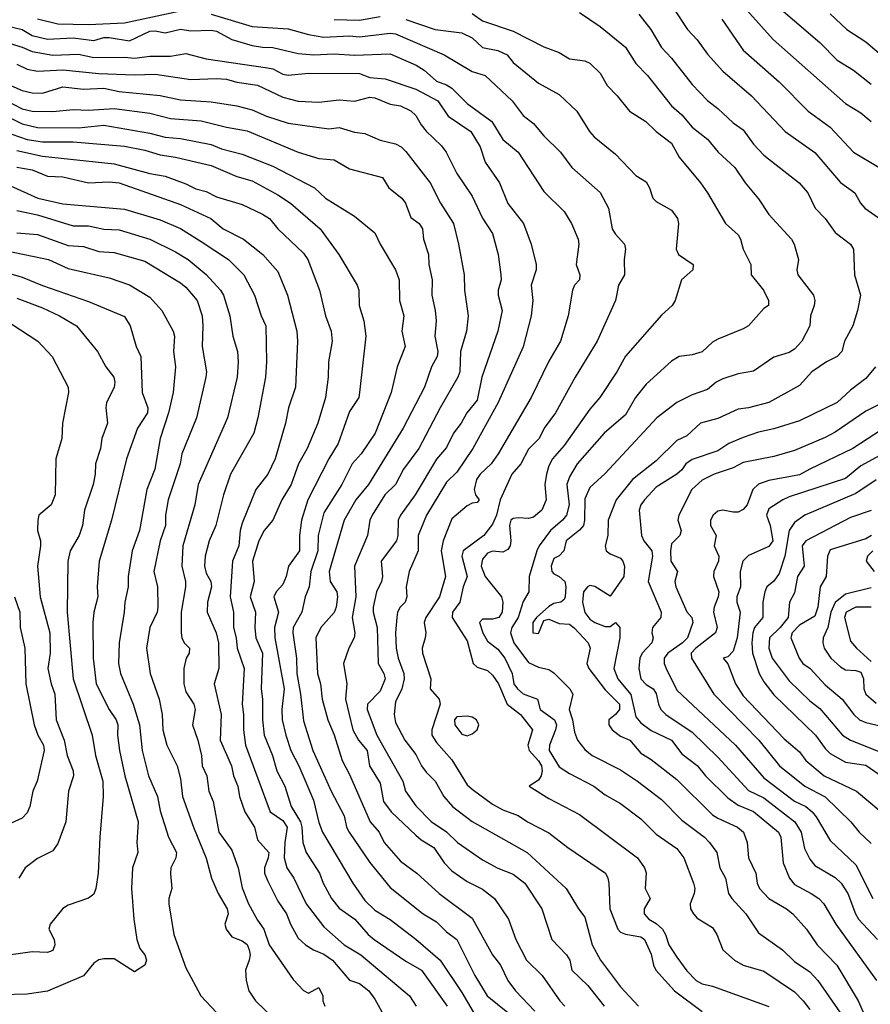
# Model space of a CAD drawing. Header units: metres. Extents: x -46681 to -43747, y -240911 to -237677.
# Tile 341 of 656: x -44327 to -44244, y -240674 to -240578. Entities that reach past the tile are written whole.
import ezdxf

# ---------------------------------------------------------------- set-up
doc = ezdxf.new("R2010")
doc.units = ezdxf.units.M
doc.layers.add('CONTOUR_INDEX', color=1, linetype='Continuous')
doc.layers.add('CONTOUR_INTER', color=3, linetype='Continuous')

msp = doc.modelspace()

# ---------------------------------------------------------------- linework, layer by layer
at = {"layer": 'CONTOUR_INDEX'}
for points, elevation in [([(-44256.595, -240575.688), (-44253.173, -240579.52), (-44246.095, -240585.758), (-44244.595, -240586.697), (-44243.595, -240587.541)], 120), ([(-44282.595, -240576.958), (-44281.595, -240577.689), (-44278.595, -240578.69), (-44275.595, -240580.241), (-44274.095, -240580.775), (-44273.095, -240581.412), (-44271.595, -240581.603), (-44271.095, -240581.824), (-44270.095, -240582.804), (-44269.398, -240584.02), (-44268.407, -240585.02), (-44267.2, -240586.52), (-44265.623, -240587.52), (-44264.595, -240588.507), (-44263.095, -240589.646), (-44262.35, -240591.02), (-44260.268, -240593.52), (-44259.588, -240594.52), (-44257.831, -240597.52), (-44256.595, -240598.62), (-44256.364, -240599.02), (-44256.094, -240600.02), (-44255.355, -240601.52), (-44255.319, -240602.52), (-44254.112, -240604.02), (-44253.641, -240605.02), (-44253.622, -240605.52), (-44254.095, -240605.822), (-44255.595, -240607.506), (-44256.095, -240607.812), (-44258.595, -240608.809), (-44259.095, -240609.102), (-44260.095, -240610.058), (-44261.095, -240610.343), (-44262.373, -240610.52), (-44263.095, -240610.954), (-44265.595, -240613.224), (-44266.623, -240614.52), (-44267.595, -240616.214), (-44269.705, -240618.02), (-44272.346, -240621.02), (-44273.095, -240622.267), (-44273.328, -240623.02), (-44273.106, -240625.02), (-44273.379, -240626.02), (-44273.755, -240626.52), (-44274.932, -240627.52), (-44276.045, -240629.02), (-44276.286, -240629.52), (-44277.023, -240632.02), (-44277.047, -240633.52), (-44277.595, -240634.472), (-44278.086, -240636.02), (-44278.715, -240637.02), (-44278.85, -240637.52), (-44278.533, -240638.52), (-44277.095, -240640.424), (-44276.095, -240640.896), (-44275.095, -240641.105), (-44274.595, -240641.425), (-44273.055, -240643.02), (-44272.765, -240643.52), (-44273.123, -240645.02), (-44272.79, -240646.02), (-44272.595, -240647.248), (-44272.285, -240648.02), (-44271.595, -240648.93), (-44270.867, -240649.52), (-44268.095, -240650.915), (-44266.446, -240652.02), (-44264.095, -240653.82), (-44262.095, -240655.844), (-44259.883, -240657.52), (-44259.393, -240658.02), (-44258.691, -240659.02), (-44258.37, -240660.52), (-44257.84, -240661.52), (-44257.55, -240663.02), (-44257.22, -240663.52), (-44255.852, -240665.02), (-44254.595, -240666.87), (-44252.261, -240668.52), (-44251.095, -240669.661), (-44249.595, -240670.688), (-44248.792, -240671.52), (-44246.595, -240674.726)], 125), ([(-44327.095, -240581.92), (-44326.095, -240582.406), (-44325.095, -240582.623), (-44322.595, -240582.491), (-44319.095, -240582.825), (-44315.595, -240582.976), (-44313.595, -240582.895), (-44310.095, -240583.419), (-44307.595, -240583.313), (-44306.595, -240583.399), (-44305.595, -240583.671), (-44303.595, -240583.963), (-44301.095, -240585.146), (-44299.595, -240585.549), (-44297.595, -240585.64), (-44295.595, -240585.405), (-44294.095, -240585.529), (-44292.595, -240585.145), (-44292.095, -240585.222), (-44290.595, -240585.824), (-44289.595, -240586.014), (-44288.595, -240586.5), (-44288.095, -240586.957), (-44287.595, -240587.867), (-44287.095, -240588.485), (-44285.595, -240589.915), (-44285.149, -240590.52), (-44284.095, -240592.613), (-44282.595, -240594.82), (-44281.595, -240596.987), (-44280.595, -240598.494), (-44280.054, -240600.52), (-44279.806, -240602.52), (-44279.764, -240603.02), (-44280.055, -240604.02), (-44280.051, -240604.52), (-44279.672, -240606.02), (-44280.096, -240608.02), (-44281.639, -240612.52), (-44282.095, -240614.765), (-44283.111, -240616.02), (-44283.666, -240617.02), (-44284.434, -240618.02), (-44285.095, -240619.413), (-44286.095, -240620.533), (-44288.156, -240624.02), (-44289.601, -240626.02), (-44289.831, -240626.52), (-44289.863, -240628.02), (-44289.982, -240628.52), (-44291.506, -240630.52), (-44291.357, -240632.02), (-44291.463, -240632.52), (-44291.948, -240633.52), (-44292.269, -240635.02), (-44292.261, -240635.52), (-44291.88, -240637.02), (-44291.783, -240640.52), (-44291.219, -240641.52), (-44291.106, -240642.02), (-44291.595, -240643.222), (-44292.822, -240644.52), (-44292.856, -240645.02), (-44291.901, -240647.52), (-44289.389, -240652.02), (-44289.127, -240653.02), (-44288.095, -240654.445), (-44286.595, -240655.988), (-44285.095, -240657), (-44284.018, -240658.02), (-44281.595, -240659.736), (-44280.095, -240660.53), (-44278.595, -240661.121), (-44277.457, -240662.02), (-44275.799, -240664.52), (-44274.805, -240667.52), (-44273.377, -240669.02), (-44273.063, -240669.52), (-44272.862, -240670.52), (-44271.302, -240672.02), (-44269.681, -240674.02)], 130), ([(-44327.095, -240590.375), (-44324.595, -240590.932), (-44317.595, -240591.678), (-44314.095, -240592.608), (-44312.595, -240592.883), (-44310.595, -240593.611), (-44309.595, -240594.116), (-44308.595, -240594.381), (-44307.595, -240594.892), (-44305.095, -240595.656), (-44303.095, -240596.594), (-44302.42, -240597.02), (-44301.595, -240598.023), (-44299.095, -240600.415), (-44298.663, -240601.02), (-44297.509, -240604.02), (-44296.925, -240606.52), (-44296.378, -240608.02), (-44296.284, -240609.02), (-44296.65, -240611.02), (-44296.685, -240612.52), (-44296.94, -240614.52), (-44297.681, -240617.02), (-44298.729, -240619.52), (-44299.558, -240621.02), (-44300.292, -240623.02), (-44301.192, -240624.52), (-44302.07, -240626.52), (-44302.941, -240627.52), (-44303.463, -240628.52), (-44304.058, -240630.52), (-44303.898, -240632.52), (-44304.307, -240634.02), (-44303.783, -240635.52), (-44303.847, -240637.02), (-44303.728, -240638.02), (-44303.104, -240639.52), (-44303.212, -240643.02), (-44303.092, -240644.02), (-44303.106, -240646.02), (-44302.925, -240647.52), (-44302.125, -240649.52), (-44301.688, -240651.02), (-44300.9, -240652.52), (-44300.284, -240654.52), (-44299.387, -240656.02), (-44299.242, -240656.52), (-44299.151, -240658.02), (-44298.82, -240659.02), (-44297.53, -240661.02), (-44297.16, -240662.02), (-44296.344, -240663.52), (-44295.595, -240664.466), (-44294.077, -240665.52), (-44292.772, -240667.02), (-44292.169, -240667.52), (-44289.095, -240669.632), (-44287.555, -240670.52), (-44285.026, -240674.02)], 135), ([(-44328.095, -240600.173), (-44324.013, -240601.02), (-44322.095, -240601.903), (-44318.095, -240602.804), (-44316.095, -240603.498), (-44314.095, -240604.703), (-44312.92, -240606.02), (-44311.818, -240608.02), (-44311.709, -240608.52), (-44311.808, -240610.02), (-44311.592, -240611.52), (-44311.828, -240614.02), (-44312.265, -240616.02), (-44313.098, -240618.52), (-44313.631, -240621.52), (-44314.401, -240623.52), (-44315.12, -240627.52), (-44315.83, -240629.52), (-44316.219, -240632.02), (-44316.216, -240633.02), (-44316.565, -240634.52), (-44316.602, -240635.52), (-44317.09, -240638.52), (-44317.16, -240640.52), (-44316.961, -240641.52), (-44315.728, -240644.52), (-44315.109, -240646.52), (-44314.854, -240649.02), (-44314.238, -240651.52), (-44313.351, -240653.52), (-44313.095, -240654.934), (-44312.295, -240657.52), (-44311.504, -240659.02), (-44311.579, -240659.52), (-44312.038, -240660.52), (-44312.095, -240661.099), (-44311.951, -240662.52), (-44312.252, -240663.52), (-44312.259, -240664.02), (-44311.751, -240667.02), (-44310.595, -240670.273), (-44309.104, -240673.02), (-44307.595, -240674.639)], 140), ([(-44242.595, -240617.682), (-44245.385, -240619.52), (-44249.595, -240621.51), (-44250.595, -240622.094), (-44253.595, -240622.646), (-44254.595, -240622.99), (-44255.163, -240623.52), (-44255.697, -240625.02), (-44256.095, -240625.48), (-44256.595, -240625.717), (-44257.095, -240625.746), (-44258.095, -240625.521), (-44258.595, -240625.637), (-44259.035, -240626.02), (-44259.285, -240626.52), (-44259.281, -240627.02), (-44258.741, -240628.02), (-44258.941, -240629.02), (-44258.495, -240630.02), (-44258.526, -240630.52), (-44258.986, -240631.52), (-44259.002, -240632.02), (-44258.495, -240633.52), (-44258.531, -240634.02), (-44258.949, -240635.02), (-44259.004, -240635.52), (-44258.655, -240637.02), (-44258.821, -240637.52), (-44260.741, -240639.02), (-44261.201, -240639.52), (-44261.148, -240640.02), (-44258.969, -240643.52), (-44254.582, -240648.02), (-44252.543, -240650.52), (-44250.089, -240652.52), (-44248.095, -240653.572), (-44245.587, -240656.02), (-44244.778, -240657.02), (-44243.595, -240658.132)], 120), ([(-44243.414, -240629.52), (-44243.934, -240630.02), (-44244.074, -240630.52), (-44243.297, -240631.52)], 115), ([(-44243.595, -240633.128), (-44246.095, -240633.752), (-44247.095, -240634.547), (-44247.535, -240635.52), (-44247.818, -240637.02), (-44248.269, -240638.02), (-44248.316, -240638.52), (-44248.169, -240639.02), (-44247.538, -240640.02), (-44246.595, -240640.86), (-44246.095, -240641.143), (-44245.095, -240641.205), (-44244.595, -240641.387), (-44244.328, -240642.02), (-44244.312, -240643.02), (-44244.108, -240643.52), (-44243.095, -240644.4)], 115)]:
    msp.add_lwpolyline(points, dxfattribs=dict(at, elevation=elevation))
at = {"layer": 'CONTOUR_INTER'}
for points, elevation in [([(-44253.546, -240575.52), (-44248.595, -240579.811), (-44246.907, -240581.52), (-44245.323, -240582.52), (-44243.595, -240583.874)], 119), ([(-44325.095, -240577.481), (-44323.095, -240577.977), (-44320.095, -240578.061), (-44316.595, -240577.875), (-44311.095, -240576.717)], 127), ([(-44262.874, -240576.52), (-44261.549, -240578.52), (-44260.595, -240579.538), (-44259.595, -240580.962), (-44258.095, -240582.599), (-44255.295, -240585.02), (-44251.984, -240588.52), (-44249.095, -240590.564), (-44246.595, -240593.492), (-44245.173, -240594.52), (-44244.636, -240595.52), (-44244.211, -240596.02), (-44242.595, -240597.145)], 122), ([(-44308.095, -240577.03), (-44304.095, -240578.227), (-44300.595, -240578.463), (-44298.595, -240579.037), (-44297.095, -240579.296), (-44294.595, -240579.165), (-44293.595, -240579.257), (-44290.595, -240578.906), (-44290.095, -240578.967), (-44285.329, -240581.02), (-44282.595, -240582.628), (-44281.321, -240583.02), (-44278.678, -240585.52), (-44277.595, -240586.942), (-44276.595, -240587.738), (-44275.595, -240588.92), (-44273.965, -240590.52), (-44272.852, -240592.02), (-44270.095, -240594.483), (-44269.266, -240596.02), (-44268.895, -240598.02), (-44268.608, -240598.52), (-44267.712, -240599.52), (-44267.591, -240600.02), (-44267.729, -240601.02), (-44267.694, -240602.52), (-44268.291, -240603.52), (-44268.595, -240605.025), (-44270.362, -240609.02), (-44272.523, -240612.52), (-44274.456, -240616.02), (-44275.567, -240617.52), (-44276.051, -240618.52), (-44277.095, -240619.577), (-44277.849, -240621.02), (-44278.711, -240622.02), (-44279.845, -240624.52), (-44280.232, -240626.02), (-44280.595, -240626.9), (-44281.442, -240628.02), (-44283.47, -240629.52), (-44283.599, -240630.02), (-44283.068, -240632.02), (-44283.484, -240633.02), (-44283.788, -240634.52), (-44284.53, -240635.52), (-44284.549, -240636.02), (-44283.095, -240638.325), (-44282.509, -240640.52), (-44282.095, -240640.897), (-44281.095, -240641.221), (-44280.595, -240641.676), (-44280.016, -240642.52), (-44279.177, -240644.52), (-44277.868, -240645.52), (-44276.69, -240647.02), (-44277.152, -240648.52), (-44277.019, -240649.02), (-44276.095, -240650.034), (-44275.823, -240650.52), (-44275.758, -240651.02), (-44275.844, -240651.52), (-44276.095, -240651.936), (-44277.012, -240652.52), (-44275.095, -240653.732), (-44272.095, -240655.294), (-44266.433, -240659.52), (-44265.75, -240660.52), (-44265.595, -240660.989), (-44265.677, -240662.52), (-44265.209, -240663.52), (-44265.773, -240664.52), (-44265.772, -240665.02), (-44265.317, -240665.52), (-44264.595, -240665.948), (-44263.985, -240666.52), (-44263.693, -240667.02), (-44263.383, -240668.02), (-44262.595, -240669.236), (-44261.595, -240670.571), (-44260.691, -240671.52), (-44260.095, -240671.846), (-44259.095, -240672.079), (-44253.595, -240674.078)], 127), ([(-44296.095, -240577.56), (-44293.595, -240577.638), (-44291.595, -240577.255)], 126), ([(-44289.095, -240577.561), (-44286.218, -240578.52), (-44283.595, -240578.867), (-44282.595, -240579.339), (-44281.595, -240580.294), (-44280.095, -240580.593), (-44279.168, -240581.02), (-44278.595, -240581.755), (-44276.095, -240583.79), (-44274.095, -240584.878), (-44272.36, -240586.52), (-44271.117, -240588.52), (-44270.667, -240589.02), (-44268.595, -240590.73), (-44266.595, -240592.808), (-44265.595, -240593.436), (-44265.244, -240594.02), (-44264.917, -240595.02), (-44264.595, -240595.346), (-44263.095, -240596.205), (-44262.512, -240597.02), (-44262.412, -240597.52), (-44262.646, -240600.02), (-44262.422, -240600.52), (-44260.99, -240601.52), (-44261.034, -240602.02), (-44262.133, -240603.02), (-44262.749, -240605.02), (-44263.055, -240605.52), (-44264.095, -240606.452), (-44267.595, -240610.476), (-44268.448, -240612.02), (-44270.126, -240614.52), (-44271.095, -240615.652), (-44273.595, -240619.202), (-44274.736, -240620.52), (-44275.095, -240621.19), (-44275.341, -240622.02), (-44275.491, -240623.02), (-44275.367, -240624.52), (-44275.778, -240625.52), (-44276.595, -240626.205), (-44277.095, -240626.34), (-44278.095, -240626.269), (-44278.595, -240626.347), (-44278.815, -240626.52), (-44278.961, -240627.02), (-44278.817, -240628.52), (-44278.882, -240629.02), (-44279.095, -240629.386), (-44279.595, -240629.63), (-44280.595, -240629.552), (-44281.095, -240629.753), (-44281.595, -240630.325), (-44281.716, -240631.02), (-44281.334, -240632.02), (-44279.738, -240634.02), (-44279.593, -240634.52), (-44279.677, -240635.52), (-44279.988, -240636.02), (-44280.595, -240636.186), (-44281.595, -240636.188), (-44281.873, -240636.52), (-44281.553, -240637.52), (-44281.095, -240638.339), (-44280.095, -240639.128), (-44279.396, -240640.02), (-44278.677, -240641.52), (-44278.52, -240642.52), (-44278.174, -240643.02), (-44277.595, -240643.491), (-44276.207, -240644.02), (-44275.951, -240645.02), (-44274.55, -240646.02), (-44274.361, -240646.52), (-44274.434, -240647.02), (-44275.035, -240648.52), (-44275.065, -240649.02), (-44274.095, -240650.633), (-44273.095, -240651.294), (-44270.712, -240652.52), (-44269.595, -240653.382), (-44268.095, -240654.205), (-44266.095, -240655.724), (-44264.595, -240657.216), (-44262.595, -240658.601), (-44261.898, -240659.52), (-44260.955, -240662.02), (-44260.828, -240662.52), (-44260.878, -240663.02), (-44261.284, -240664.02), (-44261.248, -240664.52), (-44260.972, -240665.02), (-44260.595, -240665.419), (-44259.095, -240666.353), (-44258.684, -240667.02), (-44258.095, -240668.517), (-44256.952, -240669.52), (-44256.095, -240670.014), (-44254.095, -240670.605), (-44251.095, -240672.64), (-44250.236, -240673.52), (-44249.595, -240674.371)], 126), ([(-44272.095, -240576.868), (-44270.095, -240578.237), (-44267.595, -240580.266), (-44266.595, -240581.848), (-44265.461, -240583.02), (-44263.095, -240586.009), (-44262.095, -240586.893), (-44261.095, -240588.084), (-44259.595, -240589.257), (-44258.531, -240590.52), (-44256.914, -240592.02), (-44255.906, -240593.52), (-44254.595, -240595.091), (-44253.595, -240596.615), (-44251.376, -240599.02), (-44251.12, -240599.52), (-44250.701, -240601.02), (-44250.843, -240602.02), (-44250.759, -240602.52), (-44249.221, -240604.52), (-44249.107, -240605.02), (-44249.157, -240605.52), (-44249.527, -240606.52), (-44249.594, -240607.52), (-44250.379, -240609.02), (-44251.095, -240609.805), (-44251.595, -240610.12), (-44253.095, -240610.58), (-44255.095, -240611.943), (-44256.595, -240612.196), (-44258.095, -240612.685), (-44258.738, -240613.02), (-44259.595, -240613.723), (-44261.095, -240614.273), (-44262.595, -240615.008), (-44264.552, -240616.52), (-44269.595, -240621.956), (-44271.095, -240623.31), (-44271.595, -240624.419), (-44271.601, -240626.52), (-44271.709, -240627.02), (-44272.095, -240627.503), (-44273.391, -240628.52), (-44273.648, -240629.52), (-44274.095, -240629.994), (-44274.595, -240630.264), (-44274.867, -240631.02), (-44274.81, -240631.52), (-44274.595, -240631.773), (-44274.086, -240632.02), (-44273.536, -240632.52), (-44273.44, -240633.02), (-44273.492, -240634.02), (-44273.595, -240634.279), (-44273.942, -240634.52), (-44274.595, -240634.664), (-44275.095, -240634.948), (-44276.31, -240636.02), (-44276.655, -240636.52), (-44276.651, -240637.52), (-44276.095, -240637.609), (-44275.595, -240636.307), (-44275.095, -240636.196), (-44274.095, -240636.612), (-44273.095, -240636.673), (-44272.595, -240637.061), (-44271.252, -240638.52), (-44271.047, -240639.02), (-44271.389, -240640.52), (-44271.186, -240641.02), (-44269.595, -240643.089), (-44268.185, -240644.52), (-44268.177, -240645.02), (-44268.595, -240645.53), (-44269.25, -240646.02), (-44269.231, -240646.52), (-44268.921, -240647.02), (-44268.095, -240647.625), (-44267.174, -240648.02), (-44266.095, -240649.303), (-44265.095, -240649.909), (-44262.595, -240651.86), (-44259.095, -240655.319), (-44258.595, -240655.666), (-44256.671, -240656.52), (-44256.07, -240657.02), (-44255.722, -240658.02), (-44255.566, -240659.52), (-44254.848, -240661.02), (-44254.743, -240662.02), (-44254.512, -240662.52), (-44253.584, -240663.52), (-44251.854, -240664.52), (-44251.244, -240665.02), (-44249.913, -240666.52), (-44248.867, -240668.02), (-44246.94, -240670.02), (-44244.848, -240673.52), (-44243.752, -240676.02)], 124), ([(-44266.307, -240577.02), (-44265.137, -240578.52), (-44264.095, -240580.293), (-44263.095, -240581.344), (-44261.095, -240583.904), (-44259.595, -240585.47), (-44258.595, -240586.244), (-44257.095, -240587.676), (-44256.095, -240588.355), (-44255.095, -240589.747), (-44254.095, -240590.825), (-44250.639, -240593.52), (-44249.784, -240594.52), (-44249.069, -240596.02), (-44248.086, -240597.02), (-44247.095, -240598.376), (-44245.601, -240599.52), (-44245.309, -240600.02), (-44245.219, -240602.52), (-44244.619, -240604.52), (-44244.924, -240606.02), (-44245.395, -240607.52), (-44246.207, -240609.02), (-44246.469, -240610.02), (-44246.917, -240610.52), (-44247.941, -240611.02), (-44249.383, -240612.02), (-44250.595, -240613.345), (-44253.589, -240615.02), (-44255.595, -240615.536), (-44256.595, -240615.66), (-44258.595, -240616.573), (-44260.269, -240617.02), (-44261.595, -240618.279), (-44262.595, -240618.727), (-44264.595, -240620.72), (-44266.917, -240622.52), (-44268.512, -240624.52), (-44269.295, -240626.52), (-44269.335, -240628.02), (-44269.592, -240629.02), (-44269.506, -240629.52), (-44269.095, -240629.812), (-44268.095, -240630.217), (-44267.872, -240630.52), (-44267.711, -240631.02), (-44267.765, -240632.02), (-44269.095, -240633.949), (-44270.595, -240632.997), (-44271.095, -240632.899), (-44271.332, -240633.02), (-44271.716, -240633.52), (-44271.806, -240634.52), (-44271.595, -240635.536), (-44271.095, -240636.181), (-44270.604, -240636.52), (-44269.595, -240636.902), (-44269.095, -240636.922), (-44268.595, -240636.52), (-44268.152, -240637.02), (-44268.152, -240638.02), (-44268.759, -240641.02), (-44268.341, -240642.02), (-44267.095, -240643.574), (-44266.595, -240645.742), (-44266.095, -240646.314), (-44265.095, -240647.073), (-44263.095, -240648.02), (-44262.095, -240649.358), (-44260.595, -240650.516), (-44259.771, -240651.52), (-44257.595, -240653.676), (-44256.595, -240654.371), (-44255.095, -240655.009), (-44252.632, -240657.02), (-44252.431, -240657.52), (-44252.196, -240660.02), (-44251.559, -240661.52), (-44251.095, -240662.121), (-44249.45, -240663.02), (-44248.695, -240663.52), (-44248.219, -240664.02), (-44247.042, -240666.02), (-44243.063, -240671.52)], 123), ([(-44258.195, -240577.52), (-44256.095, -240580.548), (-44252.595, -240583.654), (-44249.744, -240586.52), (-44247.595, -240588.082), (-44245.326, -240590.52), (-44242.823, -240592.02)], 121), ([(-44247.595, -240577.01), (-44245.96, -240578.52), (-44244.095, -240579.755), (-44242.595, -240581.055)], 118), ([(-44328.095, -240578.19), (-44326.595, -240578.547), (-44325.595, -240579.12), (-44324.095, -240579.492), (-44321.595, -240579.363), (-44319.595, -240579.61), (-44318.595, -240579.317), (-44318.095, -240579.301), (-44316.095, -240579.64), (-44314.095, -240578.705), (-44313.595, -240578.672), (-44312.595, -240578.873), (-44311.095, -240578.488), (-44310.095, -240578.676), (-44308.095, -240578.592), (-44307.595, -240578.695), (-44306.095, -240579.513), (-44304.095, -240580.086), (-44303.095, -240580.265), (-44302.095, -240580.282), (-44299.595, -240580.89), (-44298.095, -240581.002), (-44296.095, -240580.907), (-44294.095, -240581.059), (-44290.595, -240580.925), (-44288.084, -240582.02), (-44287.284, -240582.52), (-44286.095, -240583.602), (-44285.095, -240583.955), (-44284.595, -240584.282), (-44283.095, -240585.759), (-44280.66, -240587.52), (-44279.595, -240589.283), (-44278.095, -240590.53), (-44275.595, -240594.366), (-44273.595, -240596.34), (-44272.888, -240597.52), (-44272.237, -240599.02), (-44272.17, -240599.52), (-44272.415, -240601.52), (-44272.077, -240602.52), (-44272.098, -240603.02), (-44272.582, -240603.52), (-44272.781, -240604.02), (-44273.222, -240606.52), (-44273.947, -240609.02), (-44275.095, -240610.974), (-44276.811, -240614.52), (-44280.046, -240620.02), (-44280.732, -240621.02), (-44281.819, -240622.02), (-44282.158, -240622.52), (-44282.396, -240623.52), (-44282.275, -240624.02), (-44281.899, -240624.52), (-44282.095, -240624.794), (-44282.595, -240624.849), (-44283.095, -240625.12), (-44284.595, -240626.37), (-44285.442, -240628.52), (-44285.641, -240629.52), (-44285.207, -240632.02), (-44285.8, -240634.02), (-44287.14, -240636.02), (-44287.278, -240636.52), (-44287.126, -240637.52), (-44287.175, -240638.02), (-44287.475, -240639.02), (-44287.461, -240639.52), (-44286.65, -240642.02), (-44286.71, -240643.02), (-44285.815, -240644.02), (-44285.727, -240644.52), (-44286.553, -240647.02), (-44286.551, -240647.52), (-44286.095, -240648.26), (-44284.595, -240649.957), (-44283.095, -240652.403), (-44282.595, -240652.82), (-44280.595, -240654.278), (-44279.595, -240654.823), (-44278.095, -240655.385), (-44277.197, -240656.02), (-44275.095, -240657.084), (-44273.239, -240658.52), (-44269.575, -240661.02), (-44269.319, -240661.52), (-44269.234, -240662.02), (-44269.122, -240664.52), (-44268.346, -240666.52), (-44268.095, -240666.806), (-44267.595, -240667.002), (-44266.095, -240667.239), (-44265.738, -240667.52), (-44265.095, -240668.964), (-44264.867, -240670.02), (-44264.632, -240670.52), (-44262.827, -240672.52), (-44260.095, -240674.559)], 128), ([(-44331.095, -240578.883), (-44326.595, -240580.253), (-44325.595, -240580.672), (-44323.595, -240581.03), (-44321.095, -240580.944), (-44319.595, -240581.27), (-44316.595, -240581.226), (-44315.595, -240581.326), (-44314.095, -240581.153), (-44312.095, -240581.134), (-44310.595, -240580.879), (-44308.595, -240581.388), (-44302.595, -240582.27), (-44302.095, -240582.393), (-44301.095, -240582.915), (-44300.595, -240583.005), (-44298.595, -240582.82), (-44293.595, -240582.83), (-44292.595, -240583.222), (-44291.095, -240583.344), (-44288.095, -240584.365), (-44285.965, -240585.52), (-44284.943, -240587.02), (-44282.717, -240588.52), (-44281.811, -240590.02), (-44281.337, -240591.52), (-44279.908, -240593.52), (-44279.095, -240595.556), (-44277.563, -240597.52), (-44276.84, -240599.52), (-44276.346, -240601.52), (-44276.34, -240602.02), (-44276.823, -240603.52), (-44276.671, -240605.02), (-44276.829, -240606.52), (-44277.595, -240609.552), (-44280.066, -240615.02), (-44282.528, -240619.52), (-44284.095, -240621.809), (-44285.095, -240622.795), (-44287.075, -240626.02), (-44287.871, -240628.02), (-44287.873, -240629.52), (-44288.763, -240631.52), (-44289.05, -240633.02), (-44288.992, -240634.02), (-44289.148, -240634.52), (-44289.633, -240635.02), (-44289.887, -240635.52), (-44289.962, -240636.02), (-44290.099, -240637.52), (-44290.04, -240639.02), (-44289.818, -240640.02), (-44289.269, -240641.52), (-44289.232, -240642.02), (-44289.46, -240643.02), (-44290.095, -240644.284), (-44290.235, -240645.52), (-44290.095, -240646.308), (-44289.178, -240648.02), (-44288.095, -240649.413), (-44287.554, -240650.52), (-44287.095, -240651.153), (-44286.198, -240652.02), (-44285.357, -240653.52), (-44284.53, -240654.52), (-44282.595, -240655.988), (-44277.203, -240659.02), (-44273.39, -240662.52), (-44272.212, -240664.52), (-44271.595, -240665.333), (-44270.869, -240668.02), (-44270.051, -240669.52), (-44268.095, -240672.153), (-44266.326, -240674.02)], 129), ([(-44330.095, -240582.976), (-44326.595, -240584.507), (-44325.595, -240584.719), (-44324.595, -240584.748), (-44322.595, -240584.129), (-44320.595, -240584.367), (-44318.595, -240584.262), (-44317.095, -240584.588), (-44313.095, -240584.994), (-44311.095, -240585.42), (-44308.095, -240585.604), (-44305.595, -240586.011), (-44304.095, -240586.394), (-44302.708, -240587.02), (-44300.595, -240587.681), (-44296.595, -240588.233), (-44295.595, -240588.104), (-44294.095, -240588.558), (-44293.095, -240588.703), (-44291.595, -240589.352), (-44290.095, -240589.71), (-44289.527, -240590.02), (-44289.095, -240590.456), (-44286.693, -240593.52), (-44285.702, -240595.52), (-44284.433, -240597.52), (-44283.915, -240599.52), (-44283.38, -240602.52), (-44283.358, -240604.02), (-44282.974, -240606.52), (-44283.162, -240608.02), (-44283.74, -240610.02), (-44283.788, -240612.02), (-44283.991, -240612.52), (-44285.733, -240615.52), (-44287.796, -240619.52), (-44289.306, -240621.52), (-44290.075, -240623.02), (-44291.12, -240624.02), (-44292.36, -240626.02), (-44292.607, -240626.52), (-44292.818, -240628.02), (-44294.09, -240631.02), (-44293.968, -240634.02), (-44294.313, -240636.02), (-44294.065, -240637.52), (-44294.138, -240638.02), (-44294.658, -240639.02), (-44295.171, -240640.52), (-44294.843, -240642.52), (-44294.979, -240644.02), (-44294.246, -240647.02), (-44293.709, -240648.02), (-44292.869, -240649.02), (-44292.641, -240650.52), (-44291.595, -240652.227), (-44291.251, -240654.02), (-44290.521, -240655.02), (-44288.095, -240657.324), (-44287.595, -240657.764), (-44286.347, -240658.52), (-44285.331, -240660.02), (-44284.595, -240660.816), (-44283.095, -240661.839), (-44281.595, -240662.593), (-44280.422, -240663.52), (-44279.03, -240665.52), (-44278.311, -240667.52), (-44277.281, -240669.52), (-44275.745, -240671.02), (-44274.022, -240673.52), (-44273.549, -240674.02)], 131), ([(-44328.095, -240585.524), (-44326.595, -240586.279), (-44325.595, -240586.515), (-44323.595, -240586.544), (-44321.595, -240586.349), (-44320.095, -240586.429), (-44317.595, -240586.245), (-44314.095, -240586.728), (-44312.095, -240587.252), (-44309.095, -240587.48), (-44306.595, -240588.095), (-44304.595, -240588.436), (-44299.595, -240590.526), (-44297.595, -240591.158), (-44296.095, -240591.273), (-44294.595, -240592.164), (-44291.352, -240593.02), (-44290.731, -240594.02), (-44289.48, -240595.02), (-44289.123, -240595.52), (-44288.595, -240596.903), (-44287.774, -240597.52), (-44287.442, -240598.02), (-44287.341, -240599.02), (-44286.865, -240600.52), (-44286.841, -240601.52), (-44286.518, -240603.02), (-44286.53, -240604.52), (-44286.196, -240606.02), (-44286.128, -240607.02), (-44286.233, -240608.52), (-44285.965, -240610.02), (-44286.026, -240610.52), (-44286.57, -240611.52), (-44287.239, -240613.52), (-44289.336, -240617.52), (-44292.721, -240623.02), (-44293.969, -240624.52), (-44295.093, -240626.52), (-44296.562, -240631.52), (-44296.483, -240632.52), (-44295.832, -240633.52), (-44295.764, -240634.02), (-44295.897, -240635.02), (-44296.095, -240635.547), (-44297.403, -240637.02), (-44297.887, -240638.02), (-44297.702, -240641.52), (-44297.421, -240642.52), (-44297.254, -240644.02), (-44296.708, -240646.02), (-44296.095, -240647.499), (-44295.316, -240650.02), (-44294.595, -240651.395), (-44292.567, -240656.02), (-44291.697, -240657.02), (-44291.197, -240658.02), (-44289.595, -240659.859), (-44288.014, -240661.02), (-44285.808, -240663.02), (-44282.595, -240665.439), (-44280.622, -240669.02), (-44279.826, -240670.02), (-44279.114, -240671.52), (-44278.344, -240672.52), (-44276.456, -240674.52)], 132), ([(-44328.595, -240586.748), (-44326.595, -240587.759), (-44325.095, -240588.106), (-44321.095, -240588.139), (-44318.595, -240587.877), (-44314.095, -240588.667), (-44312.595, -240589.076), (-44311.095, -240589.202), (-44308.095, -240589.792), (-44307.095, -240590.207), (-44305.095, -240590.728), (-44302.095, -240591.91), (-44298.009, -240594.02), (-44296.92, -240595.02), (-44294.095, -240596.793), (-44292.095, -240598.407), (-44291.599, -240599.52), (-44290.099, -240602.02), (-44289.735, -240603.02), (-44289.704, -240605.02), (-44289.259, -240606.52), (-44289.467, -240608.02), (-44289.13, -240609.52), (-44289.926, -240611.52), (-44290.508, -240614.02), (-44292.085, -240618.02), (-44293.45, -240620.02), (-44294.313, -240621.02), (-44295.327, -240623.02), (-44297.095, -240625.796), (-44297.643, -240628.02), (-44297.671, -240629.52), (-44298.377, -240631.52), (-44298.525, -240633.02), (-44298.935, -240634.02), (-44299.262, -240635.52), (-44300.097, -240637.02), (-44300.142, -240637.52), (-44299.783, -240640.02), (-44299.746, -240641.52), (-44299.383, -240643.52), (-44299.095, -240646.135), (-44298.16, -240649.02), (-44296.367, -240653.02), (-44295.095, -240655.414), (-44294.872, -240656.52), (-44294.615, -240657.02), (-44292.595, -240659.991), (-44290.595, -240662.429), (-44287.392, -240665.02), (-44286.095, -240665.772), (-44285.095, -240666.75), (-44284.095, -240667.506), (-44282.321, -240671.02), (-44281.129, -240673.02), (-44279.095, -240674.656)], 133), ([(-44327.595, -240588.784), (-44326.095, -240589.283), (-44324.595, -240589.534), (-44321.595, -240589.533), (-44316.595, -240589.937), (-44314.595, -240590.346), (-44313.095, -240590.803), (-44311.595, -240591.027), (-44308.095, -240591.831), (-44305.595, -240592.894), (-44304.095, -240593.337), (-44301.595, -240594.691), (-44300.369, -240595.52), (-44297.464, -240598.02), (-44295.617, -240600.52), (-44293.843, -240603.52), (-44293.677, -240604.02), (-44293.645, -240605.52), (-44293.197, -240607.02), (-44292.981, -240608.52), (-44293.603, -240614.02), (-44293.67, -240614.52), (-44294.595, -240615.875), (-44295.691, -240619.02), (-44296.595, -240620.505), (-44298.666, -240624.52), (-44299.295, -240626.52), (-44299.461, -240628.02), (-44299.465, -240629.52), (-44300.544, -240631.02), (-44300.766, -240632.02), (-44301.095, -240632.804), (-44301.757, -240633.52), (-44301.987, -240634.02), (-44301.54, -240635.52), (-44301.925, -240637.02), (-44301.892, -240638.02), (-44300.983, -240643.02), (-44301.192, -240645.02), (-44301.173, -240646.02), (-44300.826, -240647.52), (-44300.307, -240649.02), (-44299.528, -240650.52), (-44298.095, -240653.887), (-44297.595, -240656.074), (-44297.24, -240657.02), (-44294.27, -240662.02), (-44293.095, -240663.708), (-44292.095, -240664.652), (-44290.595, -240665.549), (-44288.095, -240667.483), (-44285.726, -240669.52), (-44283.595, -240672.712), (-44281.95, -240675.52)], 134), ([(-44327.095, -240592.004), (-44325.595, -240592.265), (-44324.095, -240592.879), (-44322.595, -240592.934), (-44320.095, -240593.523), (-44318.095, -240593.418), (-44317.095, -240593.514), (-44311.095, -240595.65), (-44308.157, -240597.02), (-44306.926, -240598.02), (-44304.943, -240599.02), (-44303.071, -240600.52), (-44301.595, -240602.209), (-44300.645, -240604.52), (-44299.742, -240608.02), (-44299.68, -240609.02), (-44299.863, -240613.52), (-44300.558, -240615.52), (-44300.845, -240617.02), (-44301.852, -240620.52), (-44302.585, -240622.02), (-44303.738, -240623.52), (-44305.095, -240626.806), (-44305.277, -240627.52), (-44305.407, -240629.02), (-44306.01, -240630.52), (-44306.244, -240634.02), (-44305.919, -240635.52), (-44305.941, -240637.02), (-44305.671, -240638.02), (-44305.568, -240639.02), (-44304.885, -240641.02), (-44305.09, -240644.52), (-44304.957, -240645.52), (-44304.965, -240647.02), (-44304.746, -240648.52), (-44302.358, -240655.02), (-44301.095, -240655.894), (-44300.666, -240656.52), (-44300.914, -240658.02), (-44300.965, -240659.52), (-44300.698, -240660.52), (-44300.028, -240661.52), (-44298.824, -240664.02), (-44297.095, -240666.261), (-44295.095, -240668.051), (-44293.488, -240669.02), (-44288.71, -240673.02), (-44288.053, -240674.02)], 136), ([(-44328.095, -240593.668), (-44325.051, -240595.02), (-44322.595, -240595.577), (-44316.595, -240596.104), (-44313.095, -240597.143), (-44311.095, -240597.995), (-44309.095, -240599.249), (-44306.43, -240601.02), (-44304.911, -240602.52), (-44303.88, -240604.52), (-44303.213, -240606.52), (-44302.75, -240607.52), (-44302.689, -240611.02), (-44302.789, -240612.52), (-44303.533, -240616.52), (-44303.943, -240618.02), (-44306.217, -240622.02), (-44306.912, -240624.02), (-44307.651, -240627.02), (-44308.316, -240628.52), (-44308.702, -240630.02), (-44308.775, -240631.02), (-44308.595, -240631.691), (-44308.146, -240632.52), (-44308.078, -240633.02), (-44308.46, -240634.52), (-44308.508, -240635.52), (-44307.623, -240637.52), (-44307.389, -240638.52), (-44307.371, -240641.02), (-44307.83, -240642.52), (-44307.125, -240645.52), (-44307.214, -240648.02), (-44306.137, -240650.52), (-44305.913, -240651.52), (-44305.518, -240652.52), (-44305.334, -240653.52), (-44304.805, -240655.02), (-44303.876, -240656.52), (-44303.595, -240657.773), (-44302.486, -240659.02), (-44302.533, -240659.52), (-44302.912, -240660.52), (-44302.883, -240661.02), (-44302.595, -240661.755), (-44301.595, -240663.758), (-44300.754, -240665.02), (-44300.37, -240666.02), (-44299.595, -240667.385), (-44298.882, -240668.02), (-44298.097, -240668.52), (-44297.095, -240668.94), (-44296.258, -240669.52), (-44294.595, -240671.504), (-44293.595, -240671.829), (-44292.707, -240672.52), (-44292.095, -240673.348), (-44291.095, -240675.172)], 137), ([(-44327.095, -240596.24), (-44325.095, -240596.641), (-44321.595, -240597.719), (-44320.095, -240597.743), (-44318.595, -240598.072), (-44317.095, -240598.131), (-44314.095, -240599.034), (-44311.595, -240600.26), (-44310.357, -240601.02), (-44308.595, -240602.477), (-44307.193, -240604.02), (-44306.905, -240604.52), (-44306.28, -240606.52), (-44305.98, -240608.52), (-44305.531, -240610.02), (-44305.466, -240611.02), (-44305.571, -240612.52), (-44306.5, -240616.52), (-44309.381, -240623.02), (-44309.712, -240625.02), (-44310.87, -240629.02), (-44310.993, -240631.02), (-44310.611, -240632.52), (-44310.619, -240633.02), (-44311.027, -240635.52), (-44311.028, -240637.52), (-44310.975, -240638.02), (-44310.734, -240638.52), (-44310.22, -240639.02), (-44310.276, -240639.52), (-44310.551, -240640.02), (-44310.784, -240641.02), (-44310.767, -240642.52), (-44310.595, -240643.295), (-44309.788, -240644.52), (-44309.686, -240645.02), (-44309.923, -240646.52), (-44309.403, -240648.02), (-44309.056, -240649.52), (-44308.996, -240650.52), (-44308.542, -240651.52), (-44308.336, -240653.02), (-44307.93, -240654.02), (-44307.349, -240657.02), (-44306.095, -240658.773), (-44305.462, -240660.52), (-44305.095, -240662.457), (-44304.449, -240664.02), (-44303.595, -240665.617), (-44302.947, -240666.52), (-44302.442, -240668.02), (-44300.095, -240671.431), (-44299.095, -240672.494), (-44298.595, -240672.777), (-44297.595, -240672.206), (-44297.199, -240673.02), (-44297.188, -240673.52), (-44296.988, -240674.02)], 138), ([(-44327.095, -240598.417), (-44325.095, -240598.576), (-44322.095, -240599.671), (-44320.595, -240599.768), (-44319.095, -240600.232), (-44317.595, -240600.354), (-44314.595, -240601.193), (-44311.095, -240603.306), (-44310.595, -240603.72), (-44309.494, -240605.02), (-44309.001, -240606.52), (-44308.919, -240607.52), (-44308.994, -240609.52), (-44308.582, -240612.02), (-44308.621, -240612.52), (-44309.548, -240616.52), (-44310.963, -240620.02), (-44311.128, -240621.02), (-44312.302, -240624.52), (-44312.563, -240626.02), (-44312.58, -240627.02), (-44313.092, -240628.52), (-44313.705, -240631.52), (-44313.349, -240633.02), (-44313.314, -240635.02), (-44313.401, -240635.52), (-44314.111, -240637.02), (-44314.446, -240639.02), (-44314.064, -240641.52), (-44313.189, -240644.02), (-44312.902, -240645.52), (-44312.829, -240647.02), (-44312.439, -240648.52), (-44311.447, -240650.52), (-44311.095, -240651.791), (-44310.899, -240653.52), (-44309.843, -240656.52), (-44308.595, -240659.547), (-44308.078, -240661.52), (-44307.427, -240663.02), (-44306.558, -240664.52), (-44306.463, -240665.02), (-44306.762, -240666.02), (-44306.656, -240666.52), (-44306.095, -240667.267), (-44305.095, -240667.645), (-44304.595, -240668.009), (-44304.392, -240668.52), (-44304.31, -240669.02), (-44304.389, -240669.52), (-44304.756, -240670.52), (-44304.683, -240671.52), (-44304.42, -240672.52), (-44303.792, -240673.52), (-44301.095, -240676.091)], 139), ([(-44329.024, -240602.02), (-44326.595, -240602.736), (-44324.595, -240603.554), (-44320.095, -240605.119), (-44316.595, -240606.613), (-44316.036, -240607.52), (-44315.436, -240609.52), (-44314.995, -240610.52), (-44314.849, -240614.02), (-44314.311, -240615.52), (-44314.348, -240616.02), (-44315.327, -240617.52), (-44316.398, -240620.52), (-44317.841, -240626.52), (-44319.056, -240630.52), (-44319.269, -240633.02), (-44319.174, -240634.02), (-44319.569, -240635.52), (-44319.678, -240636.52), (-44319.637, -240640.02), (-44319.361, -240642.52), (-44318.084, -240645.02), (-44317.383, -240646.02), (-44317.237, -240646.52), (-44317.266, -240647.52), (-44317.079, -240649.02), (-44316.546, -240651.52), (-44315.252, -240656.02), (-44315.375, -240658.02), (-44315.29, -240659.02), (-44315.784, -240660.52), (-44315.888, -240662.52), (-44315.683, -240665.52), (-44315.363, -240667.52), (-44315.095, -240668.405), (-44314.594, -240669.02), (-44314.434, -240669.52), (-44314.595, -240670.02), (-44315.595, -240670.681), (-44317.595, -240669.414), (-44318.595, -240669.393), (-44319.095, -240669.519), (-44319.595, -240669.838), (-44320.595, -240671.066), (-44324.095, -240672.555), (-44326.095, -240672.862), (-44328.595, -240672.91)], 141), ([(-44327.095, -240604.804), (-44324.595, -240605.763), (-44322.925, -240606.52), (-44321.266, -240607.52), (-44319.232, -240610.02), (-44318.419, -240611.52), (-44317.632, -240612.52), (-44317.519, -240613.02), (-44317.595, -240613.537), (-44318.338, -240615.02), (-44318.405, -240615.52), (-44318.229, -240617.02), (-44318.785, -240618.52), (-44318.918, -240619.52), (-44319.407, -240621.02), (-44319.453, -240622.02), (-44319.661, -240623.02), (-44320.487, -240625.52), (-44320.688, -240627.02), (-44321.026, -240628.02), (-44321.893, -240629.52), (-44322.123, -240630.52), (-44322.201, -240635.52), (-44321.613, -240642.02), (-44319.735, -240647.52), (-44319.428, -240649.52), (-44318.687, -240652.02), (-44318.657, -240653.52), (-44319.003, -240657.52), (-44319.149, -240661.02), (-44319.395, -240662.52), (-44319.595, -240663.074), (-44320.095, -240663.479), (-44322.095, -240664.146), (-44322.595, -240664.48), (-44323.836, -240666.02), (-44323.967, -240666.52), (-44323.473, -240667.52), (-44323.4, -240668.02), (-44323.595, -240668.578), (-44324.095, -240668.794), (-44325.595, -240668.706), (-44329.095, -240669.217)], 142), ([(-44327.595, -240607.333), (-44325.069, -240609.02), (-44323.651, -240610.52), (-44322.101, -240613.52), (-44322.068, -240614.02), (-44322.657, -240617.02), (-44322.721, -240618.52), (-44323.292, -240620.52), (-44323.362, -240624.02), (-44323.749, -240625.02), (-44324.967, -240626.02), (-44325.063, -240626.52), (-44325.101, -240627.52), (-44324.791, -240628.52), (-44324.779, -240629.02), (-44325.087, -240631.02), (-44324.822, -240634.02), (-44323.89, -240637.52), (-44323.86, -240639.52), (-44324.066, -240641.02), (-44323.751, -240642.52), (-44323.388, -240643.52), (-44323.269, -240646.02), (-44322.468, -240648.02), (-44322.187, -240649.52), (-44321.614, -240651.02), (-44321.575, -240651.52), (-44322.044, -240653.02), (-44322.304, -240656.02), (-44323.095, -240658.138), (-44323.595, -240658.85), (-44325.095, -240659.6), (-44326.295, -240660.52), (-44326.909, -240661.52)], 143), ([(-44243.179, -240611.52), (-44244.095, -240612.659), (-44245.595, -240613.807), (-44246.916, -240615.02), (-44250.595, -240616.814), (-44253.095, -240617.586), (-44254.595, -240617.893), (-44256.095, -240618.431), (-44257.498, -240619.02), (-44258.595, -240619.748), (-44261.095, -240620.591), (-44261.696, -240621.02), (-44262.095, -240621.595), (-44262.595, -240622.009), (-44264.595, -240623.271), (-44265.756, -240624.52), (-44266.107, -240625.02), (-44266.26, -240625.52), (-44266.031, -240628.02), (-44265.818, -240628.52), (-44265.024, -240629.52), (-44264.97, -240630.02), (-44265.382, -240632.52), (-44264.109, -240635.52), (-44264.146, -240636.02), (-44264.976, -240637.02), (-44265.039, -240637.52), (-44264.904, -240638.02), (-44265.019, -240638.52), (-44265.978, -240639.52), (-44266.192, -240640.02), (-44266.309, -240641.02), (-44266.103, -240642.02), (-44265.595, -240642.584), (-44264.898, -240643.02), (-44264.595, -240643.446), (-44264.393, -240644.52), (-44264.153, -240645.02), (-44263.655, -240645.52), (-44261.095, -240647.236), (-44258.595, -240649.685), (-44255.595, -240652.934), (-44254.095, -240653.659), (-44251.043, -240656.02), (-44250.431, -240657.02), (-44250.095, -240658.629), (-44249.595, -240659.654), (-44249.095, -240660.288), (-44247.095, -240661.462), (-44246.521, -240662.02), (-44245.873, -240663.02), (-44245.13, -240665.02), (-44244.827, -240665.52), (-44242.983, -240667.52)], 122), ([(-44242.426, -240615.02), (-44244.095, -240615.857), (-44247.095, -240617.9), (-44248.095, -240618.439), (-44251.095, -240619.693), (-44253.095, -240620.283), (-44256.095, -240620.871), (-44257.095, -240621.408), (-44258.929, -240622.02), (-44260.095, -240622.587), (-44261.118, -240623.52), (-44262.404, -240626.02), (-44262.498, -240626.52), (-44262.157, -240627.52), (-44262.298, -240628.02), (-44263.095, -240628.839), (-44263.221, -240629.52), (-44263.167, -240630.52), (-44262.512, -240631.52), (-44262.78, -240632.52), (-44262.697, -240633.02), (-44261.595, -240635.463), (-44261.131, -240636.02), (-44261.01, -240636.52), (-44261.551, -240638.02), (-44262.043, -240638.52), (-44263.472, -240639.52), (-44263.813, -240640.02), (-44263.833, -240640.52), (-44263.622, -240641.02), (-44262.595, -240643.137), (-44256.853, -240648.52), (-44254.095, -240651.698), (-44251.095, -240654.004), (-44249.989, -240654.52), (-44249.367, -240655.02), (-44248.957, -240655.52), (-44247.595, -240657.841), (-44245.095, -240660.22), (-44243.416, -240663.52)], 121), ([(-44239.095, -240618.2), (-44244.595, -240621.2), (-44246.095, -240622.452), (-44251.595, -240624.243), (-44252.233, -240624.52), (-44253.595, -240625.406), (-44253.834, -240626.02), (-44253.467, -240627.02), (-44253.195, -240628.52), (-44253.595, -240629.083), (-44255.595, -240629.96), (-44256.12, -240630.52), (-44256.388, -240631.52), (-44256.368, -240633.02), (-44256.707, -240634.02), (-44256.715, -240634.52), (-44256.4, -240635.52), (-44256.688, -240638.02), (-44257.095, -240639.318), (-44257.595, -240639.867), (-44258.067, -240640.02), (-44257.595, -240640.569), (-44256.859, -240642.52), (-44256.095, -240643.678), (-44252.095, -240647.879), (-44250.595, -240649.162), (-44249.969, -240650.02), (-44248.178, -240651.52), (-44245.021, -240653.02), (-44242.619, -240655.02)], 119), ([(-44243.095, -240622.567), (-44245.095, -240623.915), (-44250.086, -240626.02), (-44251.095, -240626.752), (-44251.613, -240627.52), (-44252.022, -240630.02), (-44252.595, -240631.73), (-44253.095, -240632.487), (-44253.802, -240633.02), (-44253.995, -240633.52), (-44254.195, -240634.52), (-44254.181, -240636.02), (-44254.99, -240637.02), (-44255.146, -240637.52), (-44255.256, -240638.52), (-44255.183, -240639.52), (-44254.531, -240641.52), (-44254.095, -240642.305), (-44253.095, -240643.605), (-44249.025, -240647.52), (-44248.095, -240648.853), (-44247.595, -240649.327), (-44246.095, -240650.172), (-44244.095, -240650.477), (-44242.095, -240651.867)], 118), ([(-44243.595, -240625.564), (-44245.595, -240626.246), (-44249.991, -240628.52), (-44250.324, -240629.02), (-44250.153, -240631.02), (-44250.786, -240632.02), (-44251.095, -240633.603), (-44251.57, -240634.52), (-44251.709, -240636.02), (-44252.476, -240637.02), (-44253.529, -240638.02), (-44253.6, -240639.02), (-44253.268, -240640.02), (-44251.595, -240642.227), (-44249.595, -240644.17), (-44248.595, -240644.943), (-44246.408, -240647.52), (-44245.595, -240648.027), (-44242.095, -240649.429)], 117), ([(-44243.542, -240628.02), (-44244.095, -240628.347), (-44247.595, -240629.41), (-44247.863, -240630.02), (-44247.979, -240632.02), (-44248.579, -240633.02), (-44248.814, -240635.02), (-44249.095, -240635.887), (-44250.595, -240636.782), (-44251.315, -240637.52), (-44251.45, -240638.02), (-44250.638, -240640.02), (-44250.279, -240640.52), (-44249.562, -240641.02), (-44248.095, -240642.625), (-44246.417, -240644.02), (-44245.283, -240645.52), (-44244.72, -240646.02), (-44244.095, -240646.288), (-44242.595, -240646.639)], 116), ([(-44327.335, -240634.02), (-44326.821, -240635.52), (-44326.789, -240637.02), (-44326.321, -240639.02), (-44326.233, -240642.52), (-44325.421, -240646.52), (-44325.051, -240647.52), (-44324.494, -240648.52), (-44324.44, -240649.02), (-44325.108, -240652.02), (-44325.548, -240653.02), (-44325.836, -240654.52), (-44326.095, -240655.132), (-44326.595, -240655.638), (-44328.095, -240656.327)], 144), ([(-44243.595, -240635.02), (-44245.095, -240635.03), (-44246.041, -240635.52), (-44246.207, -240636.02), (-44245.595, -240638.332), (-44245.029, -240639.02), (-44243.595, -240640.325)], 114), ([(-44284.095, -240645.746), (-44284.33, -240646.02), (-44284.285, -240646.52), (-44283.595, -240647.424), (-44283.095, -240647.605), (-44282.595, -240647.407), (-44282.093, -240647.02), (-44281.937, -240646.52), (-44282.157, -240646.02), (-44282.595, -240645.768), (-44283.095, -240645.679), (-44284.095, -240645.746)], 127)]:
    msp.add_lwpolyline(points, dxfattribs=dict(at, elevation=elevation))

doc.saveas('drawing.dxf')
